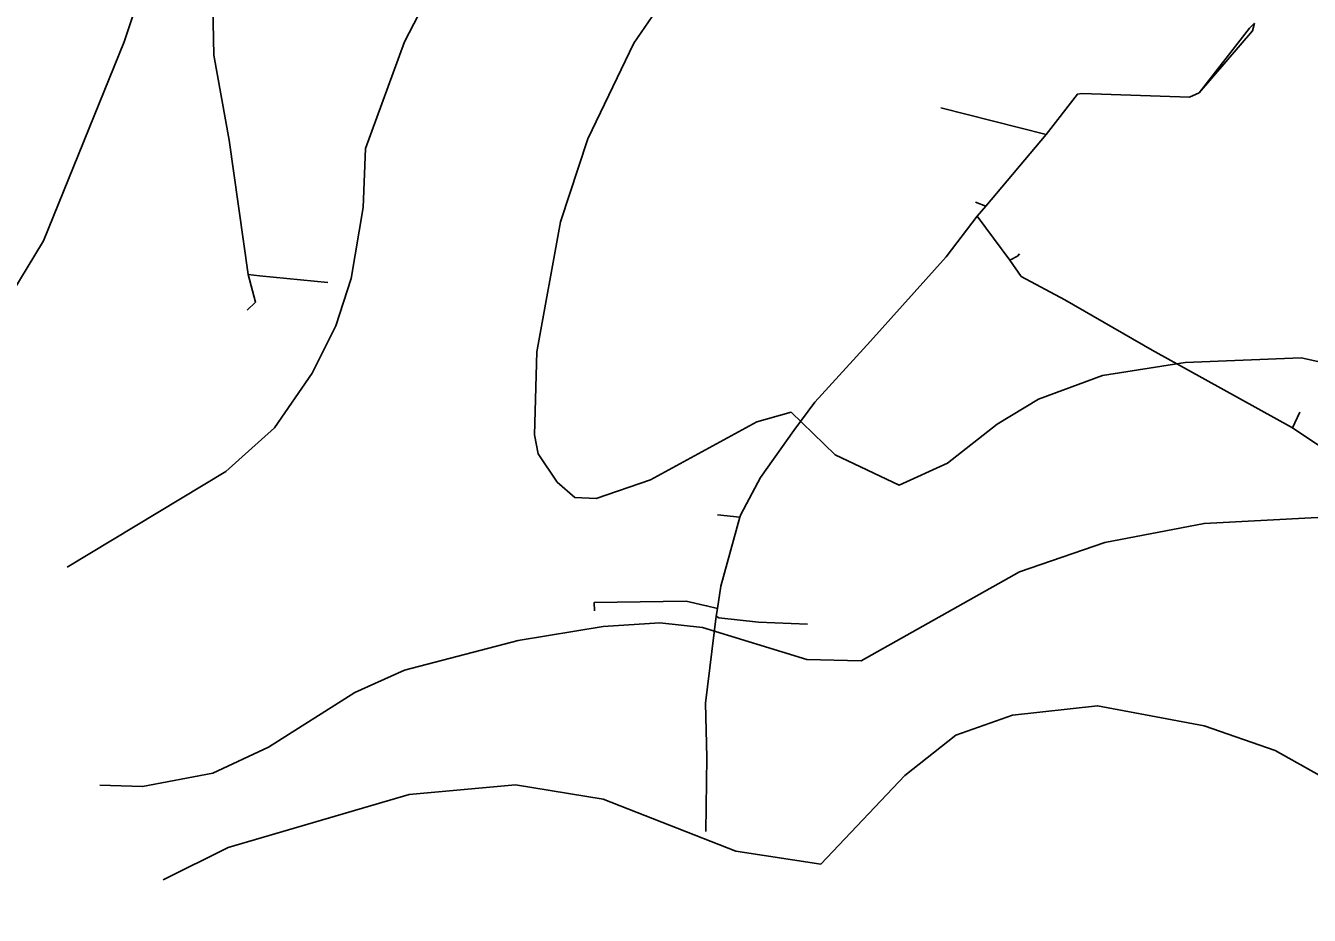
# Model space of a CAD drawing. Extents: x -662620 to -656370, y -1067090 to -1062990.
# Drawn here: x -659795.3 to -659640.2, y -1064239 to -1064131.6 of the extents above; entities that cross this region are included whole.
import ezdxf

# ---------------------------------------------------------------- set-up
doc = ezdxf.new("R2010")
doc.units = 0
doc.layers.add('SDELOVACÍ_VEDENÍ_-_PODZEMNÍ', color=7, linetype='Continuous')
doc.layers.add('VRSTEVNICE_ZÁKLADNÍ', color=7, linetype='Continuous')

msp = doc.modelspace()

# ---------------------------------------------------------------- linework, layer by layer
at = {"layer": 'SDELOVACÍ_VEDENÍ_-_PODZEMNÍ'}
for points in [[(-659772.93, -1064100.93), (-659773.06, -1064113.41), (-659772.61, -1064135.12), (-659770.75, -1064145.39), (-659768.47, -1064161.61)], [(-659772.93, -1064100.93), (-659773.06, -1064113.41), (-659772.61, -1064135.12), (-659770.75, -1064145.39), (-659768.47, -1064161.61)], [(-659772.93, -1064100.93), (-659773.06, -1064113.41), (-659772.61, -1064135.12), (-659770.75, -1064145.39), (-659768.47, -1064161.61)], [(-659772.93, -1064100.93), (-659773.06, -1064113.41), (-659772.61, -1064135.12), (-659770.75, -1064145.39), (-659768.47, -1064161.61)], [(-659646.87, -1064131.26), (-659647.11, -1064132.17), (-659653.56, -1064139.69)], [(-659646.87, -1064131.26), (-659647.46, -1064131.86), (-659653.56, -1064139.69)], [(-659646.87, -1064131.26), (-659647.11, -1064132.17), (-659653.56, -1064139.69)], [(-659646.87, -1064131.26), (-659647.46, -1064131.86), (-659653.56, -1064139.69)], [(-659653.56, -1064139.69), (-659647.46, -1064131.86)], [(-659653.56, -1064139.69), (-659647.46, -1064131.86)], [(-659653.56, -1064139.69), (-659647.11, -1064132.17)], [(-659653.56, -1064139.69), (-659647.11, -1064132.17)], [(-659653.56, -1064139.69), (-659654.72, -1064140.19), (-659667.73, -1064139.74), (-659668.26, -1064139.84), (-659672.04, -1064144.72)], [(-659653.56, -1064139.69), (-659654.72, -1064140.19), (-659667.73, -1064139.74), (-659668.26, -1064139.84), (-659672.04, -1064144.72)], [(-659653.56, -1064139.69), (-659654.72, -1064140.19), (-659667.73, -1064139.74), (-659668.26, -1064139.84), (-659672.04, -1064144.72)], [(-659653.56, -1064139.69), (-659654.72, -1064140.19), (-659667.73, -1064139.74), (-659668.26, -1064139.84), (-659672.04, -1064144.72)], [(-659653.56, -1064139.69), (-659654.72, -1064140.19), (-659667.73, -1064139.74), (-659668.26, -1064139.84), (-659672.04, -1064144.72)], [(-659653.56, -1064139.69), (-659654.72, -1064140.19), (-659667.73, -1064139.74), (-659668.26, -1064139.84), (-659672.04, -1064144.72)], [(-659653.56, -1064139.69), (-659654.72, -1064140.19), (-659667.73, -1064139.74), (-659668.26, -1064139.84), (-659672.04, -1064144.72)], [(-659653.56, -1064139.69), (-659654.72, -1064140.19), (-659667.73, -1064139.74), (-659668.26, -1064139.84), (-659672.04, -1064144.72)], [(-659654.72, -1064140.19), (-659667.73, -1064139.74)], [(-659654.72, -1064140.19), (-659667.73, -1064139.74)], [(-659684.79, -1064141.48), (-659672.04, -1064144.72)], [(-659684.79, -1064141.48), (-659672.04, -1064144.72)], [(-659684.79, -1064141.48), (-659672.04, -1064144.72)], [(-659684.79, -1064141.48), (-659672.04, -1064144.72)], [(-659679.34, -1064153.38), (-659672.04, -1064144.72)], [(-659679.34, -1064153.38), (-659672.04, -1064144.72)], [(-659679.34, -1064153.38), (-659672.04, -1064144.72)], [(-659679.34, -1064153.38), (-659672.04, -1064144.72)], [(-659679.34, -1064153.38), (-659672.04, -1064144.72)], [(-659679.34, -1064153.38), (-659672.04, -1064144.72)], [(-659679.34, -1064153.38), (-659672.04, -1064144.72)], [(-659679.34, -1064153.38), (-659672.04, -1064144.72)], [(-659680.59, -1064152.89), (-659679.34, -1064153.38)], [(-659680.59, -1064152.89), (-659679.34, -1064153.38)], [(-659680.59, -1064152.89), (-659679.34, -1064153.38)], [(-659680.59, -1064152.89), (-659679.34, -1064153.38)], [(-659680.36, -1064154.59), (-659679.34, -1064153.38)], [(-659680.36, -1064154.59), (-659679.34, -1064153.38)], [(-659680.36, -1064154.59), (-659679.34, -1064153.38)], [(-659680.36, -1064154.59), (-659679.34, -1064153.38)], [(-659680.36, -1064154.59), (-659679.34, -1064153.38)], [(-659680.36, -1064154.59), (-659679.34, -1064153.38)], [(-659680.36, -1064154.59), (-659679.34, -1064153.38)], [(-659680.36, -1064154.59), (-659679.34, -1064153.38)], [(-659680.36, -1064154.59), (-659684.14, -1064159.47), (-659693.27, -1064169.66), (-659699.99, -1064177.05), (-659702.52, -1064180.48), (-659706.55, -1064186.13), (-659708.92, -1064190.63), (-659709.06, -1064190.96)], [(-659680.36, -1064154.59), (-659684.14, -1064159.47), (-659693.27, -1064169.66), (-659699.99, -1064177.05), (-659702.52, -1064180.48), (-659706.55, -1064186.13), (-659708.92, -1064190.63), (-659709.06, -1064190.96)], [(-659680.36, -1064154.59), (-659684.14, -1064159.47), (-659693.27, -1064169.66), (-659699.99, -1064177.05), (-659702.52, -1064180.48), (-659706.55, -1064186.13), (-659708.92, -1064190.63), (-659709.06, -1064190.96)], [(-659680.36, -1064154.59), (-659684.14, -1064159.47), (-659693.27, -1064169.66), (-659699.99, -1064177.05), (-659702.52, -1064180.48), (-659706.55, -1064186.13), (-659708.92, -1064190.63), (-659709.06, -1064190.96)], [(-659680.36, -1064154.59), (-659684.14, -1064159.47), (-659693.27, -1064169.66), (-659699.99, -1064177.05), (-659702.52, -1064180.48), (-659706.55, -1064186.13), (-659708.92, -1064190.63), (-659709.06, -1064190.96)], [(-659680.36, -1064154.59), (-659684.14, -1064159.47), (-659693.27, -1064169.66), (-659699.99, -1064177.05), (-659702.52, -1064180.48), (-659706.55, -1064186.13), (-659708.92, -1064190.63), (-659709.06, -1064190.96)], [(-659680.36, -1064154.59), (-659684.14, -1064159.47), (-659693.27, -1064169.66), (-659699.99, -1064177.05), (-659702.52, -1064180.48), (-659706.55, -1064186.13), (-659708.92, -1064190.63), (-659709.06, -1064190.96)], [(-659680.36, -1064154.59), (-659684.14, -1064159.47), (-659693.27, -1064169.66), (-659699.99, -1064177.05), (-659702.52, -1064180.48), (-659706.55, -1064186.13), (-659708.92, -1064190.63), (-659709.06, -1064190.96)], [(-659680.36, -1064154.59), (-659684.14, -1064159.47)], [(-659680.36, -1064154.59), (-659684.14, -1064159.47)], [(-659680.36, -1064154.59), (-659684.14, -1064159.47)], [(-659680.36, -1064154.59), (-659684.14, -1064159.47)], [(-659676.44, -1064159.91), (-659680.36, -1064154.59)], [(-659680.36, -1064154.59), (-659676.44, -1064159.91)], [(-659676.44, -1064159.91), (-659680.36, -1064154.59)], [(-659680.36, -1064154.59), (-659676.44, -1064159.91)], [(-659676.44, -1064159.91), (-659680.36, -1064154.59)], [(-659680.36, -1064154.59), (-659676.44, -1064159.91)], [(-659676.44, -1064159.91), (-659680.36, -1064154.59)], [(-659680.36, -1064154.59), (-659676.44, -1064159.91)], [(-659675.26, -1064159.14), (-659675.52, -1064159.4), (-659676.44, -1064159.91)], [(-659675.26, -1064159.14), (-659675.52, -1064159.4), (-659676.44, -1064159.91)], [(-659675.26, -1064159.14), (-659675.52, -1064159.4), (-659676.44, -1064159.91)], [(-659675.26, -1064159.14), (-659675.52, -1064159.4), (-659676.44, -1064159.91)], [(-659676.44, -1064159.91), (-659675.05, -1064161.86), (-659669.79, -1064164.67), (-659659.25, -1064170.75), (-659642.26, -1064180.13)], [(-659676.44, -1064159.91), (-659675.05, -1064161.86), (-659669.79, -1064164.67), (-659659.25, -1064170.75), (-659642.26, -1064180.13)], [(-659676.44, -1064159.91), (-659675.05, -1064161.86), (-659669.79, -1064164.67), (-659659.25, -1064170.75), (-659642.26, -1064180.13)], [(-659676.44, -1064159.91), (-659675.05, -1064161.86), (-659669.79, -1064164.67), (-659659.25, -1064170.75), (-659642.26, -1064180.13)], [(-659768.47, -1064161.61), (-659767.57, -1064164.95), (-659768.57, -1064165.95)], [(-659768.47, -1064161.61), (-659767.57, -1064164.95), (-659768.57, -1064165.95)], [(-659768.47, -1064161.61), (-659767.57, -1064164.95), (-659768.57, -1064165.95)], [(-659768.47, -1064161.61), (-659767.57, -1064164.95), (-659768.57, -1064165.95)], [(-659768.47, -1064161.61), (-659767.1, -1064161.79), (-659758.83, -1064162.58)], [(-659768.47, -1064161.61), (-659767.1, -1064161.79), (-659758.83, -1064162.58)], [(-659768.47, -1064161.61), (-659767.1, -1064161.79), (-659758.83, -1064162.58)], [(-659768.47, -1064161.61), (-659767.1, -1064161.79), (-659758.83, -1064162.58)], [(-659699.99, -1064177.05), (-659702.52, -1064180.48)], [(-659699.99, -1064177.05), (-659702.52, -1064180.48)], [(-659699.99, -1064177.05), (-659702.52, -1064180.48)], [(-659699.99, -1064177.05), (-659702.52, -1064180.48)], [(-659642.26, -1064180.13), (-659641.4, -1064178.25)], [(-659642.26, -1064180.13), (-659641.4, -1064178.25)], [(-659642.26, -1064180.13), (-659635.78, -1064184.48), (-659623.91, -1064192.93), (-659611.92, -1064199.86), (-659599.57, -1064205.74), (-659599.45, -1064205.8)], [(-659642.26, -1064180.13), (-659635.78, -1064184.48), (-659623.91, -1064192.93), (-659611.92, -1064199.86), (-659599.57, -1064205.74), (-659599.45, -1064205.8)], [(-659706.55, -1064186.13), (-659708.92, -1064190.63)], [(-659706.55, -1064186.13), (-659708.92, -1064190.63)], [(-659706.55, -1064186.13), (-659708.92, -1064190.63)], [(-659706.55, -1064186.13), (-659708.92, -1064190.63)], [(-659709.06, -1064190.96), (-659711.34, -1064199.28), (-659711.76, -1064201.98)], [(-659709.06, -1064190.96), (-659711.34, -1064199.28), (-659711.76, -1064201.98)], [(-659709.06, -1064190.96), (-659711.34, -1064199.28), (-659711.76, -1064201.98)], [(-659709.06, -1064190.96), (-659711.34, -1064199.28), (-659711.76, -1064201.98)], [(-659709.06, -1064190.96), (-659711.34, -1064199.28), (-659711.76, -1064201.98)], [(-659709.06, -1064190.96), (-659711.34, -1064199.28), (-659711.76, -1064201.98)], [(-659709.06, -1064190.96), (-659711.34, -1064199.28), (-659711.76, -1064201.98)], [(-659709.06, -1064190.96), (-659711.34, -1064199.28), (-659711.76, -1064201.98)], [(-659711.74, -1064190.67), (-659709.06, -1064190.96)], [(-659711.74, -1064190.67), (-659709.06, -1064190.96)], [(-659711.74, -1064190.67), (-659709.06, -1064190.96)], [(-659711.74, -1064190.67), (-659709.06, -1064190.96)], [(-659726.62, -1064202.27), (-659726.66, -1064201.27), (-659715.56, -1064201.08), (-659713.29, -1064201.6), (-659713.07, -1064201.64), (-659711.76, -1064201.98)], [(-659726.62, -1064202.27), (-659726.66, -1064201.27), (-659715.56, -1064201.08), (-659713.29, -1064201.6), (-659713.07, -1064201.64), (-659711.76, -1064201.98)], [(-659726.62, -1064202.27), (-659726.66, -1064201.27), (-659715.56, -1064201.08), (-659713.29, -1064201.6), (-659713.07, -1064201.64), (-659711.76, -1064201.98)], [(-659726.62, -1064202.27), (-659726.66, -1064201.27), (-659715.56, -1064201.08), (-659713.29, -1064201.6), (-659713.07, -1064201.64), (-659711.76, -1064201.98)], [(-659711.91, -1064202.92), (-659711.76, -1064201.98)], [(-659711.91, -1064202.92), (-659711.76, -1064201.98)], [(-659711.91, -1064202.92), (-659711.76, -1064201.98)], [(-659711.91, -1064202.92), (-659711.76, -1064201.98)], [(-659711.91, -1064202.92), (-659711.76, -1064201.98)], [(-659711.91, -1064202.92), (-659711.76, -1064201.98)], [(-659711.91, -1064202.92), (-659711.76, -1064201.98)], [(-659711.91, -1064202.92), (-659711.76, -1064201.98)], [(-659711.91, -1064202.92), (-659713.2, -1064213.42), (-659713.03, -1064219.96), (-659713.18, -1064228.9)], [(-659711.91, -1064202.92), (-659713.2, -1064213.42), (-659713.03, -1064219.96), (-659713.18, -1064228.9)], [(-659711.91, -1064202.92), (-659713.2, -1064213.42), (-659713.03, -1064219.96), (-659713.18, -1064228.9)], [(-659711.91, -1064202.92), (-659713.2, -1064213.42), (-659713.03, -1064219.96), (-659713.18, -1064228.9)], [(-659700.88, -1064203.85), (-659706.8, -1064203.64), (-659711.59, -1064203.12), (-659711.91, -1064202.92)], [(-659700.88, -1064203.85), (-659706.8, -1064203.64), (-659711.59, -1064203.12), (-659711.91, -1064202.92)], [(-659700.88, -1064203.85), (-659706.8, -1064203.64), (-659711.59, -1064203.12), (-659711.91, -1064202.92)], [(-659700.88, -1064203.85), (-659706.8, -1064203.64), (-659711.59, -1064203.12), (-659711.91, -1064202.92)], [(-659711.59, -1064203.12), (-659706.8, -1064203.64)], [(-659711.59, -1064203.12), (-659706.8, -1064203.64)], [(-659711.59, -1064203.12), (-659706.8, -1064203.64)], [(-659711.59, -1064203.12), (-659706.8, -1064203.64)], [(-659713.2, -1064213.42), (-659713.03, -1064219.96)], [(-659713.2, -1064213.42), (-659713.03, -1064219.96)], [(-659713.2, -1064213.42), (-659713.03, -1064219.96)], [(-659713.2, -1064213.42), (-659713.03, -1064219.96)]]:
    msp.add_lwpolyline(points, dxfattribs=at)
at = {"layer": 'VRSTEVNICE_ZÁKLADNÍ'}
for points in [[(-659799.04, -1064167.12), (-659793.18, -1064157.54), (-659783.46, -1064133.53), (-659769.59, -1064092.08), (-659763.16, -1064066.35), (-659761.16, -1064050.63), (-659761.59, -1064027.47), (-659766.45, -1064000.32), (-659780.45, -1063950.29), (-659795.89, -1063907.41)], [(-659799.04, -1064167.12), (-659793.18, -1064157.54), (-659783.46, -1064133.53), (-659769.59, -1064092.08), (-659763.16, -1064066.35), (-659761.16, -1064050.63), (-659761.59, -1064027.47), (-659766.45, -1064000.32), (-659780.45, -1063950.29), (-659795.89, -1063907.41)], [(-659717.71, -1064028.9), (-659716.42, -1064053.77), (-659717.28, -1064064.92), (-659721.85, -1064083.79), (-659729.14, -1064100.08), (-659738.58, -1064115.23), (-659743.44, -1064121.67), (-659749.58, -1064133.53), (-659754.3, -1064146.39), (-659754.58, -1064153.54), (-659756.01, -1064162.12), (-659757.87, -1064167.83), (-659760.73, -1064173.55), (-659765.3, -1064180.13), (-659771.16, -1064185.41), (-659790.32, -1064196.99)], [(-659717.71, -1064028.9), (-659716.42, -1064053.77), (-659717.28, -1064064.92), (-659721.85, -1064083.79), (-659729.14, -1064100.08), (-659738.58, -1064115.23), (-659743.44, -1064121.67), (-659749.58, -1064133.53), (-659754.3, -1064146.39), (-659754.58, -1064153.54), (-659756.01, -1064162.12), (-659757.87, -1064167.83), (-659760.73, -1064173.55), (-659765.3, -1064180.13), (-659771.16, -1064185.41), (-659790.32, -1064196.99)], [(-659716.99, -1064126.53), (-659721.85, -1064133.67), (-659727.43, -1064145.25), (-659730.71, -1064155.26), (-659733.57, -1064170.98), (-659733.86, -1064180.98), (-659733.43, -1064183.27), (-659731.14, -1064186.7), (-659729, -1064188.56), (-659726.43, -1064188.7), (-659719.85, -1064186.41), (-659706.99, -1064179.41), (-659702.84, -1064178.27), (-659697.55, -1064183.41), (-659689.79, -1064187.09), (-659683.98, -1064184.41), (-659677.97, -1064179.7), (-659672.97, -1064176.7), (-659665.25, -1064173.84), (-659655.25, -1064172.26), (-659641.24, -1064171.69), (-659618.66, -1064176.7)], [(-659716.99, -1064126.53), (-659721.85, -1064133.67), (-659727.43, -1064145.25), (-659730.71, -1064155.26), (-659733.57, -1064170.98), (-659733.86, -1064180.98), (-659733.43, -1064183.27), (-659731.14, -1064186.7), (-659729, -1064188.56), (-659726.43, -1064188.7), (-659719.85, -1064186.41), (-659706.99, -1064179.41), (-659702.84, -1064178.27), (-659697.55, -1064183.41), (-659689.79, -1064187.09), (-659683.98, -1064184.41), (-659677.97, -1064179.7), (-659672.97, -1064176.7), (-659665.25, -1064173.84), (-659655.25, -1064172.26), (-659641.24, -1064171.69), (-659618.66, -1064176.7)], [(-659786.37, -1064223.32), (-659781.22, -1064223.5), (-659772.74, -1064221.86), (-659766.02, -1064218.72), (-659755.58, -1064212.14), (-659749.58, -1064209.43), (-659735.86, -1064205.85), (-659725.57, -1064204.14), (-659718.71, -1064203.71), (-659713.56, -1064204.28), (-659700.98, -1064208.14), (-659694.41, -1064208.28), (-659675.26, -1064197.56), (-659664.97, -1064193.99), (-659652.96, -1064191.7), (-659639.24, -1064190.99), (-659623.23, -1064192.56), (-659607.08, -1064196.85), (-659596.93, -1064202.14), (-659584.35, -1064213.29), (-659573.77, -1064226.01), (-659566.2, -1064238.16), (-659559.34, -1064251.02)], [(-659786.37, -1064223.32), (-659781.22, -1064223.5), (-659772.74, -1064221.86), (-659766.02, -1064218.72), (-659755.58, -1064212.14), (-659749.58, -1064209.43), (-659735.86, -1064205.85), (-659725.57, -1064204.14), (-659718.71, -1064203.71), (-659713.56, -1064204.28), (-659700.98, -1064208.14), (-659694.41, -1064208.28), (-659675.26, -1064197.56), (-659664.97, -1064193.99), (-659652.96, -1064191.7), (-659639.24, -1064190.99), (-659623.23, -1064192.56), (-659607.08, -1064196.85), (-659596.93, -1064202.14), (-659584.35, -1064213.29), (-659573.77, -1064226.01), (-659566.2, -1064238.16), (-659559.34, -1064251.02)], [(-659778.75, -1064234.75), (-659770.88, -1064230.87), (-659749.01, -1064224.43), (-659736.15, -1064223.29), (-659725.57, -1064225.01), (-659709.56, -1064231.3), (-659699.27, -1064232.87), (-659689.12, -1064222.15), (-659682.97, -1064217.29), (-659676.11, -1064214.86), (-659665.82, -1064213.72), (-659652.96, -1064216.14), (-659644.38, -1064219.15), (-659632.38, -1064225.86), (-659625.52, -1064231.15), (-659618.23, -1064239.01), (-659609.22, -1064253.02), (-659599.93, -1064273.03), (-659591.5, -1064297.05), (-659566.63, -1064385.66)], [(-659778.75, -1064234.75), (-659770.88, -1064230.87), (-659749.01, -1064224.43), (-659736.15, -1064223.29), (-659725.57, -1064225.01), (-659709.56, -1064231.3), (-659699.27, -1064232.87), (-659689.12, -1064222.15), (-659682.97, -1064217.29), (-659676.11, -1064214.86), (-659665.82, -1064213.72), (-659652.96, -1064216.14), (-659644.38, -1064219.15), (-659632.38, -1064225.86), (-659625.52, -1064231.15), (-659618.23, -1064239.01), (-659609.22, -1064253.02), (-659599.93, -1064273.03), (-659591.5, -1064297.05), (-659566.63, -1064385.66)]]:
    msp.add_lwpolyline(points, dxfattribs=at)

doc.saveas('drawing.dxf')
